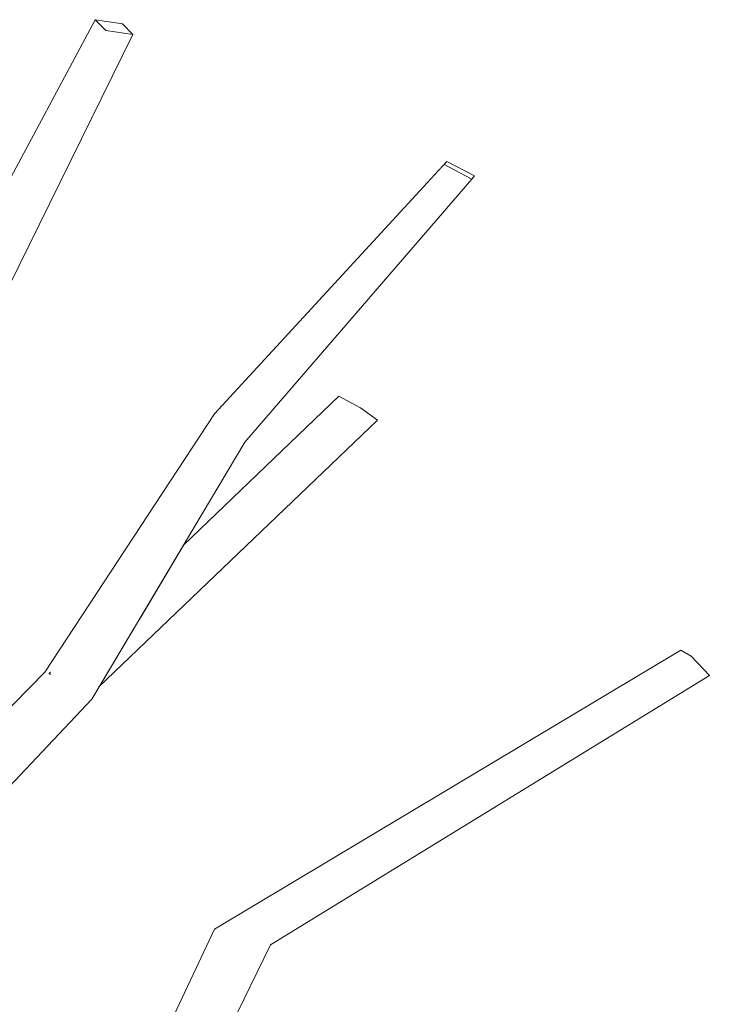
# Model space of a CAD drawing. Extents: x -289599 to -184549, y 66678 to 295474.
# Tile 391 of 656: x -262459 to -262383, y 72236 to 72346. Entities that reach past the tile are written whole.
import ezdxf

# ---------------------------------------------------------------- set-up
doc = ezdxf.new("R2010")
doc.units = 0
doc.header["$MEASUREMENT"] = 0
doc.linetypes.add('Wipeout_Contour', pattern=[1000, 0, -1000])
doc.layers.add('arch drzewa', color=8, linetype='Continuous')
doc.layers.add('arch drzewa_Nr_Pióra__4', color=8, linetype='Continuous', lineweight=9)

msp = doc.modelspace()

# ---------------------------------------------------------------- wipeouts: each hides what was drawn before it
at = {"color": 254, "linetype": 'Wipeout_Contour', "lineweight": 0, "ltscale": 958396.674913}
msp.add_wipeout([(-262463.64, 72309.78), (-262446.82, 72343.88), (-262449.84, 72344.34)], dxfattribs=at).dxf.layer = 'arch drzewa'
at = {"color": 254, "linetype": 'Wipeout_Contour', "lineweight": 0, "ltscale": 958280.062417}
msp.add_wipeout([(-262455.06, 72194.42), (-262431.49, 72242.57), (-262435.14, 72243.66)], dxfattribs=at).dxf.layer = 'arch drzewa'

# ---------------------------------------------------------------- next in the draw order: wipeouts: each hides what was drawn before it
at = {"color": 254, "linetype": 'Wipeout_Contour', "lineweight": 0, "ltscale": 958406.682516}
msp.add_wipeout([(-262449.84, 72344.34), (-262466.54, 72310.99), (-262463.64, 72309.78)], dxfattribs=at).dxf.layer = 'arch drzewa'
at = {"color": 254, "linetype": 'Wipeout_Contour', "lineweight": 0, "ltscale": 958188.359442}
msp.add_wipeout([(-262431.49, 72242.57), (-262382.62, 72272.56), (-262384.63, 72274.7)], dxfattribs=at).dxf.layer = 'arch drzewa'
at = {"color": 254, "linetype": 'Wipeout_Contour', "lineweight": 0, "ltscale": 958291.935439}
msp.add_wipeout([(-262435.14, 72243.66), (-262456.28, 72197.89), (-262455.06, 72194.42)], dxfattribs=at).dxf.layer = 'arch drzewa'

# ---------------------------------------------------------------- next in the draw order: wipeouts: each hides what was drawn before it
at = {"color": 254, "linetype": 'Wipeout_Contour', "lineweight": 0, "ltscale": 958404.341384}
msp.add_wipeout([(-262466.54, 72310.99), (-262449.84, 72344.34), (-262451, 72345.54)], dxfattribs=at).dxf.layer = 'arch drzewa'
at = {"color": 254, "linetype": 'Wipeout_Contour', "lineweight": 0, "ltscale": 958288.613341}
msp.add_wipeout([(-262456.28, 72197.89), (-262435.14, 72243.66), (-262437.71, 72244.31)], dxfattribs=at).dxf.layer = 'arch drzewa'

# ---------------------------------------------------------------- next in the draw order: wipeouts: each hides what was drawn before it
at = {"color": 254, "linetype": 'Wipeout_Contour', "lineweight": 0, "ltscale": 958413.541016}
msp.add_wipeout([(-262451, 72345.54), (-262468.51, 72312.87), (-262466.54, 72310.99)], dxfattribs=at).dxf.layer = 'arch drzewa'
at = {"color": 254, "linetype": 'Wipeout_Contour', "lineweight": 0, "ltscale": 958230.916333}
msp.add_wipeout([(-262384.63, 72274.7), (-262435.14, 72243.66), (-262431.49, 72242.57)], dxfattribs=at).dxf.layer = 'arch drzewa'
at = {"color": 254, "linetype": 'Wipeout_Contour', "lineweight": 0, "ltscale": 958299.357561}
msp.add_wipeout([(-262437.71, 72244.31), (-262458.37, 72200.54), (-262456.28, 72197.89)], dxfattribs=at).dxf.layer = 'arch drzewa'

# ---------------------------------------------------------------- next in the draw order: wipeouts: each hides what was drawn before it
at = {"color": 254, "linetype": 'Wipeout_Contour', "lineweight": 0, "ltscale": 1277856.17322795}
msp.add_wipeout([(-262451, 72345.54), (-262449.84, 72344.34), (-262446.82, 72343.88), (-262447.98, 72345.09)], dxfattribs=at).dxf.layer = 'arch drzewa'
at = {"color": 254, "linetype": 'Wipeout_Contour', "lineweight": 0, "ltscale": 958195.98256}
msp.add_wipeout([(-262435.14, 72243.66), (-262384.63, 72274.7), (-262385.8, 72275.39)], dxfattribs=at).dxf.layer = 'arch drzewa'
at = {"color": 254, "linetype": 'Wipeout_Contour', "lineweight": 0, "ltscale": 958378.235882}
msp.add_wipeout([(-262494.26, 72224.49), (-262451.4, 72269.93), (-262455.21, 72272.09)], dxfattribs=at).dxf.layer = 'arch drzewa'

# ---------------------------------------------------------------- next in the draw order: linework, layer by layer
at = {"layer": 'arch drzewa_Nr_Pióra__4', "linetype": 'Continuous'}
for p, q in [((-262468.51, 72312.87), (-262451, 72345.54)), ((-262451, 72345.54), (-262447.98, 72345.09)), ((-262449.84, 72344.34), (-262451, 72345.54)), ((-262446.82, 72343.88), (-262449.84, 72344.34)), ((-262447.98, 72345.09), (-262446.82, 72343.88)), ((-262463.64, 72309.78), (-262446.82, 72343.88)), ((-262382.62, 72272.56), (-262384.63, 72274.7))]:
    msp.add_line(p, q, dxfattribs=at)

# ---------------------------------------------------------------- next in the draw order: wipeouts: each hides what was drawn before it
at = {"color": 254, "linetype": 'Wipeout_Contour', "lineweight": 0, "ltscale": 958238.662915}
msp.add_wipeout([(-262385.8, 72275.39), (-262437.71, 72244.31), (-262435.14, 72243.66)], dxfattribs=at).dxf.layer = 'arch drzewa'
at = {"color": 254, "linetype": 'Wipeout_Contour', "lineweight": 0, "ltscale": 1597363.134379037}
msp.add_wipeout([(-262494.39, 72224.56), (-262494.26, 72224.49), (-262455.21, 72272.09), (-262493.08, 72232.34), (-262494.14, 72225.52)], dxfattribs=at).dxf.layer = 'arch drzewa'

# ---------------------------------------------------------------- next in the draw order: linework, layer by layer
at = {"layer": 'arch drzewa_Nr_Pióra__4', "linetype": 'Continuous'}
msp.add_line((-262384.63, 72274.7), (-262385.8, 72275.39), dxfattribs=at)

# ---------------------------------------------------------------- next in the draw order: wipeouts: each hides what was drawn before it
at = {"color": 254, "linetype": 'Wipeout_Contour', "lineweight": 0, "ltscale": 958329.177547}
msp.add_wipeout([(-262451.4, 72269.93), (-262434.36, 72298.52), (-262438.38, 72299.75)], dxfattribs=at).dxf.layer = 'arch drzewa'
at = {"color": 254, "linetype": 'Wipeout_Contour', "lineweight": 0, "ltscale": 1597315.583402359}
msp.add_wipeout([(-262492.67, 72233.07), (-262493.08, 72232.34), (-262455.22, 72272.08), (-262455.33, 72272.16), (-262456.6, 72272.92)], dxfattribs=at).dxf.layer = 'arch drzewa'

# ---------------------------------------------------------------- next in the draw order: linework, layer by layer
at = {"layer": 'arch drzewa_Nr_Pióra__4', "linetype": 'Continuous'}
msp.add_line((-262455.06, 72194.42), (-262431.49, 72242.57), dxfattribs=at)

# ---------------------------------------------------------------- next in the draw order: wipeouts: each hides what was drawn before it
at = {"color": 254, "linetype": 'Wipeout_Contour', "lineweight": 0, "ltscale": 958284.77239}
msp.add_wipeout([(-262434.36, 72298.52), (-262409.07, 72327.8), (-262412.15, 72329.42)], dxfattribs=at).dxf.layer = 'arch drzewa'
at = {"color": 254, "linetype": 'Wipeout_Contour', "lineweight": 0, "ltscale": 958342.026269}
msp.add_wipeout([(-262438.38, 72299.75), (-262455.21, 72272.09), (-262451.4, 72269.93)], dxfattribs=at).dxf.layer = 'arch drzewa'
at = {"color": 254, "linetype": 'Wipeout_Contour', "lineweight": 0, "ltscale": 1597364.593576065}
msp.add_wipeout([(-262492.67, 72233.07), (-262456.6, 72272.92), (-262490.92, 72238.1), (-262491.31, 72235.54), (-262491.97, 72234.5)], dxfattribs=at).dxf.layer = 'arch drzewa'

# ---------------------------------------------------------------- next in the draw order: linework, layer by layer
at = {"layer": 'arch drzewa_Nr_Pióra__4', "linetype": 'Continuous'}
for p, q in [((-262494.26, 72224.49), (-262451.4, 72269.93)), ((-262458.37, 72200.54), (-262437.71, 72244.31))]:
    msp.add_line(p, q, dxfattribs=at)

# ---------------------------------------------------------------- next in the draw order: wipeouts: each hides what was drawn before it
at = {"color": 254, "linetype": 'Wipeout_Contour', "lineweight": 0, "ltscale": 958337.655178}
msp.add_wipeout([(-262455.21, 72272.09), (-262438.38, 72299.75), (-262437.74, 72301.68)], dxfattribs=at).dxf.layer = 'arch drzewa'

# ---------------------------------------------------------------- next in the draw order: wipeouts: each hides what was drawn before it
at = {"color": 254, "linetype": 'Wipeout_Contour', "lineweight": 0, "ltscale": 958347.504469}
msp.add_wipeout([(-262437.74, 72301.68), (-262456.6, 72272.92), (-262455.21, 72272.09)], dxfattribs=at).dxf.layer = 'arch drzewa'

# ---------------------------------------------------------------- next in the draw order: linework, layer by layer
at = {"layer": 'arch drzewa_Nr_Pióra__4', "linetype": 'Continuous'}
for p, q in [((-262490.92, 72238.1), (-262456.6, 72272.92)), ((-262456.15, 72272.76), (-262455.99, 72272.91)), ((-262456.15, 72272.76), (-262456.08, 72272.71)), ((-262456, 72272.68), (-262456.15, 72272.76))]:
    msp.add_line(p, q, dxfattribs=at)

# ---------------------------------------------------------------- next in the draw order: wipeouts: each hides what was drawn before it
at = {"color": 254, "linetype": 'Wipeout_Contour', "lineweight": 0, "ltscale": 958305.215642}
msp.add_wipeout([(-262412.15, 72329.42), (-262438.38, 72299.75), (-262434.36, 72298.52)], dxfattribs=at).dxf.layer = 'arch drzewa'
at = {"color": 254, "linetype": 'Wipeout_Contour', "lineweight": 0, "ltscale": 958356.48525}
msp.add_wipeout([(-262455.21, 72272.09), (-262455.33, 72272.16), (-262455.22, 72272.08)], dxfattribs=at).dxf.layer = 'arch drzewa'

# ---------------------------------------------------------------- next in the draw order: wipeouts: each hides what was drawn before it
at = {"color": 254, "linetype": 'Wipeout_Contour', "lineweight": 0, "ltscale": 958292.269329}
msp.add_wipeout([(-262438.38, 72299.75), (-262412.15, 72329.42), (-262411.85, 72329.77)], dxfattribs=at).dxf.layer = 'arch drzewa'

# ---------------------------------------------------------------- next in the draw order: wipeouts: each hides what was drawn before it
at = {"color": 254, "linetype": 'Wipeout_Contour', "lineweight": 0, "ltscale": 958308.945657}
msp.add_wipeout([(-262411.85, 72329.77), (-262437.74, 72301.68), (-262438.38, 72299.75)], dxfattribs=at).dxf.layer = 'arch drzewa'

# ---------------------------------------------------------------- next in the draw order: wipeouts: each hides what was drawn before it
at = {"color": 254, "linetype": 'Wipeout_Contour', "lineweight": 0, "ltscale": 1277691.337980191}
msp.add_wipeout([(-262408.77, 72328.15), (-262411.85, 72329.77), (-262412.15, 72329.42), (-262409.07, 72327.8)], dxfattribs=at).dxf.layer = 'arch drzewa'
at = {"color": 254, "linetype": 'Wipeout_Contour', "lineweight": 0, "ltscale": 1277743.921230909}
msp.add_wipeout([(-262446.14, 72278.75), (-262450.59, 72271.29), (-262419.56, 72300.96), (-262421.46, 72302.36)], dxfattribs=at).dxf.layer = 'arch drzewa'

# ---------------------------------------------------------------- next in the draw order: linework, layer by layer
at = {"layer": 'arch drzewa_Nr_Pióra__4', "linetype": 'Continuous'}
for p, q in [((-262412.15, 72329.42), (-262411.85, 72329.77)), ((-262409.07, 72327.8), (-262412.15, 72329.42)), ((-262411.85, 72329.77), (-262408.77, 72328.15)), ((-262408.77, 72328.15), (-262409.07, 72327.8)), ((-262437.71, 72244.31), (-262385.8, 72275.39)), ((-262431.49, 72242.57), (-262382.62, 72272.56))]:
    msp.add_line(p, q, dxfattribs=at)

# ---------------------------------------------------------------- next in the draw order: wipeouts: each hides what was drawn before it
at = {"color": 254, "linetype": 'Wipeout_Contour', "lineweight": 0, "ltscale": 1277743.628299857}
msp.add_wipeout([(-262441.19, 72287.07), (-262446.14, 72278.75), (-262421.46, 72302.36), (-262423.86, 72303.64)], dxfattribs=at).dxf.layer = 'arch drzewa'

# ---------------------------------------------------------------- next in the draw order: linework, layer by layer
at = {"layer": 'arch drzewa_Nr_Pióra__4', "linetype": 'Continuous'}
for p, q in [((-262437.74, 72301.68), (-262411.85, 72329.77)), ((-262434.36, 72298.52), (-262409.07, 72327.8)), ((-262441.19, 72287.07), (-262423.86, 72303.64)), ((-262421.46, 72302.36), (-262423.86, 72303.64)), ((-262456.6, 72272.92), (-262437.74, 72301.68)), ((-262419.56, 72300.96), (-262421.46, 72302.36)), ((-262450.59, 72271.29), (-262419.56, 72300.96)), ((-262451.4, 72269.93), (-262434.36, 72298.52))]:
    msp.add_line(p, q, dxfattribs=at)

doc.saveas('drawing.dxf')
